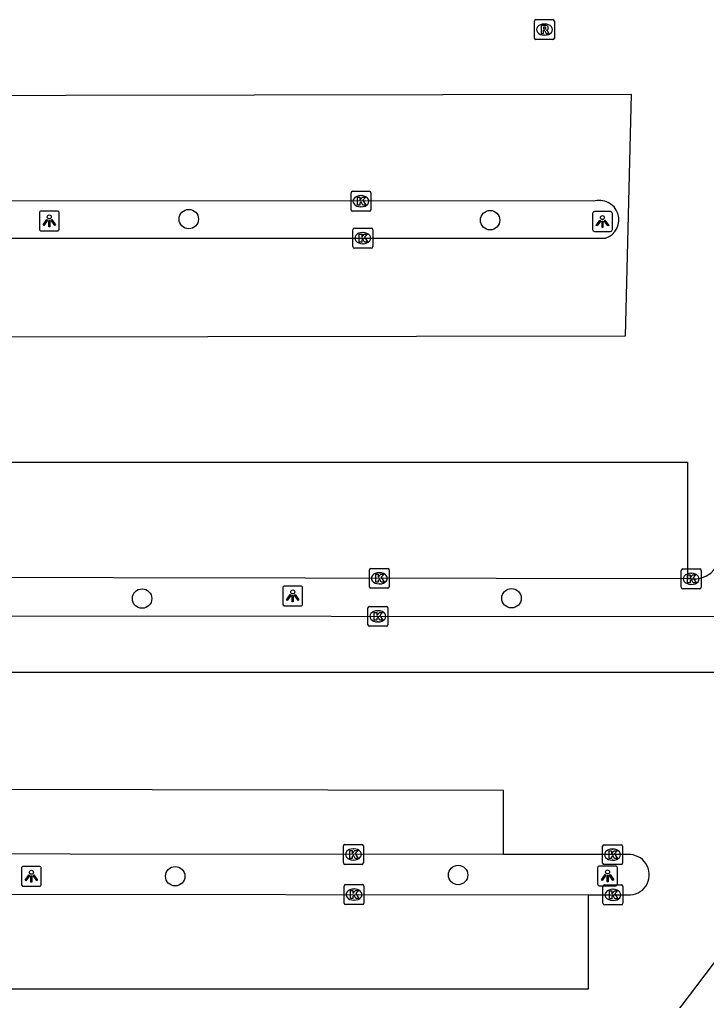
# Model space of a CAD drawing. Extents: x 160203 to 161526, y 379529 to 381797.
# Drawn here: x 161133.13 to 161167.68, y 380805.61 to 380854.95 of the extents above; entities that cross this region are included whole.
import ezdxf

# ---------------------------------------------------------------- set-up
doc = ezdxf.new("R2010")
doc.units = 0
for name, color, linetype in [('IMGEO_Boom', 7, 'Continuous'), ('IMGEO_Kolk', 7, 'Continuous'), ('IMGEO_Lichtpunt', 7, 'Continuous'), ('IMGEO_Parkeervlak_gesloten', 7, 'Continuous'), ('IMGEO_Rijbaan_lokaal_open', 7, 'Continuous'), ('IMGEO_Rioolput', 7, 'Continuous'), ('IMGEO_Voetpad_open', 7, 'Continuous')]:
    doc.layers.add(name, color=color, linetype=linetype)

msp = doc.modelspace()

# ---------------------------------------------------------------- linework, layer by layer
at = {"layer": 'IMGEO_Boom'}
for centre in [(161141.641, 380844.915), (161156.8, 380844.86), (161139.289, 380825.823), (161157.876, 380825.841), (161140.956, 380811.856), (161155.189, 380811.917)]:
    msp.add_circle(centre, 0.489, dxfattribs=at)
at = {"layer": 'IMGEO_Kolk'}
for p, q in [((161149.801, 380845.388), (161149.801, 380846.24)), ((161149.876, 380846.314), (161150.728, 380846.314)), ((161150.802, 380846.24), (161150.802, 380845.388)), ((161150.289, 380846.094), (161150.314, 380846.094)), ((161150.728, 380845.314), (161149.876, 380845.314)), ((161150.312, 380845.534), (161150.287, 380845.534)), ((161149.895, 380843.529), (161149.895, 380844.381)), ((161149.97, 380844.455), (161150.822, 380844.455)), ((161150.896, 380844.381), (161150.896, 380843.529)), ((161150.383, 380844.235), (161150.408, 380844.235)), ((161150.822, 380843.455), (161149.97, 380843.455)), ((161150.406, 380843.675), (161150.381, 380843.675)), ((161150.724, 380826.418), (161150.724, 380827.27)), ((161150.799, 380827.344), (161151.651, 380827.344)), ((161151.212, 380827.124), (161151.237, 380827.124)), ((161151.725, 380827.27), (161151.725, 380826.418)), ((161166.416, 380826.39), (161166.416, 380827.242)), ((161166.491, 380827.316), (161167.343, 380827.316)), ((161166.904, 380827.096), (161166.929, 380827.096)), ((161167.417, 380827.242), (161167.417, 380826.39)), ((161151.235, 380826.564), (161151.21, 380826.564)), ((161166.927, 380826.536), (161166.902, 380826.536)), ((161151.651, 380826.344), (161150.799, 380826.344)), ((161167.343, 380826.316), (161166.491, 380826.316)), ((161150.653, 380824.505), (161150.653, 380825.357)), ((161150.728, 380825.431), (161151.58, 380825.431)), ((161151.141, 380825.211), (161151.166, 380825.211)), ((161151.654, 380825.357), (161151.654, 380824.505)), ((161151.164, 380824.651), (161151.139, 380824.651)), ((161151.58, 380824.431), (161150.728, 380824.431)), ((161149.421, 380812.526), (161149.421, 380813.378)), ((161149.496, 380813.452), (161150.348, 380813.452)), ((161149.909, 380813.232), (161149.934, 380813.232)), ((161150.422, 380813.378), (161150.422, 380812.526)), ((161162.46, 380812.516), (161162.46, 380813.368)), ((161162.535, 380813.442), (161163.387, 380813.442)), ((161162.948, 380813.222), (161162.973, 380813.222)), ((161163.461, 380813.368), (161163.461, 380812.516)), ((161149.932, 380812.672), (161149.907, 380812.672)), ((161150.348, 380812.452), (161149.496, 380812.452)), ((161163.387, 380812.442), (161162.535, 380812.442)), ((161162.971, 380812.662), (161162.946, 380812.662)), ((161149.452, 380810.508), (161149.452, 380811.36)), ((161149.527, 380811.434), (161150.379, 380811.434)), ((161149.94, 380811.214), (161149.965, 380811.214)), ((161150.453, 380811.36), (161150.453, 380810.508)), ((161162.478, 380810.493), (161162.478, 380811.345)), ((161162.553, 380811.419), (161163.405, 380811.419)), ((161162.966, 380811.199), (161162.991, 380811.199)), ((161163.479, 380811.345), (161163.479, 380810.493)), ((161150.379, 380810.434), (161149.527, 380810.434)), ((161149.963, 380810.654), (161149.938, 380810.654)), ((161163.405, 380810.419), (161162.553, 380810.419)), ((161162.989, 380810.639), (161162.964, 380810.639))]:
    msp.add_line(p, q, dxfattribs=at)
for points in [[(161149.801, 380845.388), (161149.801, 380846.24)], [(161149.876, 380846.314), (161150.728, 380846.314)], [(161150.802, 380846.24), (161150.802, 380845.388)], [(161150.122, 380846.014), (161150.245, 380846.014), (161150.245, 380845.863), (161150.375, 380846.014), (161150.539, 380846.014), (161150.393, 380845.863), (161150.546, 380845.614), (161150.394, 380845.614), (161150.309, 380845.778), (161150.245, 380845.711), (161150.245, 380845.614), (161150.122, 380845.614), (161150.122, 380846.014)], [(161150.728, 380845.314), (161149.876, 380845.314)], [(161149.895, 380843.529), (161149.895, 380844.381)], [(161149.97, 380844.455), (161150.822, 380844.455)], [(161150.896, 380844.381), (161150.896, 380843.529)], [(161150.216, 380844.155), (161150.339, 380844.155), (161150.339, 380844.004), (161150.469, 380844.155), (161150.633, 380844.155), (161150.487, 380844.004), (161150.64, 380843.755), (161150.488, 380843.755), (161150.403, 380843.919), (161150.339, 380843.852), (161150.339, 380843.755), (161150.216, 380843.755), (161150.216, 380844.155)], [(161150.822, 380843.455), (161149.97, 380843.455)], [(161150.724, 380826.418), (161150.724, 380827.27)], [(161150.799, 380827.344), (161151.651, 380827.344)], [(161151.045, 380827.044), (161151.168, 380827.044), (161151.168, 380826.893), (161151.298, 380827.044), (161151.462, 380827.044), (161151.316, 380826.893), (161151.469, 380826.644), (161151.317, 380826.644), (161151.232, 380826.808), (161151.168, 380826.741), (161151.168, 380826.644), (161151.045, 380826.644), (161151.045, 380827.044)], [(161151.725, 380827.27), (161151.725, 380826.418)], [(161166.416, 380826.39), (161166.416, 380827.242)], [(161166.491, 380827.316), (161167.343, 380827.316)], [(161166.737, 380827.016), (161166.86, 380827.016), (161166.86, 380826.865), (161166.99, 380827.016), (161167.154, 380827.016), (161167.008, 380826.865), (161167.161, 380826.616), (161167.009, 380826.616), (161166.924, 380826.78), (161166.86, 380826.713), (161166.86, 380826.616), (161166.737, 380826.616), (161166.737, 380827.016)], [(161167.417, 380827.242), (161167.417, 380826.39)], [(161151.651, 380826.344), (161150.799, 380826.344)], [(161167.343, 380826.316), (161166.491, 380826.316)], [(161150.653, 380824.505), (161150.653, 380825.357)], [(161150.728, 380825.431), (161151.58, 380825.431)], [(161150.974, 380825.131), (161151.097, 380825.131), (161151.097, 380824.98), (161151.227, 380825.131), (161151.391, 380825.131), (161151.245, 380824.98), (161151.398, 380824.731), (161151.246, 380824.731), (161151.161, 380824.895), (161151.097, 380824.828), (161151.097, 380824.731), (161150.974, 380824.731), (161150.974, 380825.131)], [(161151.654, 380825.357), (161151.654, 380824.505)], [(161151.58, 380824.431), (161150.728, 380824.431)], [(161149.421, 380812.526), (161149.421, 380813.378)], [(161149.496, 380813.452), (161150.348, 380813.452)], [(161150.422, 380813.378), (161150.422, 380812.526)], [(161162.46, 380812.516), (161162.46, 380813.368)], [(161162.535, 380813.442), (161163.387, 380813.442)], [(161163.461, 380813.368), (161163.461, 380812.516)], [(161149.742, 380813.152), (161149.865, 380813.152), (161149.865, 380813.001), (161149.995, 380813.152), (161150.159, 380813.152), (161150.013, 380813.001), (161150.166, 380812.752), (161150.014, 380812.752), (161149.929, 380812.916), (161149.865, 380812.849), (161149.865, 380812.752), (161149.742, 380812.752), (161149.742, 380813.152)], [(161162.781, 380813.142), (161162.904, 380813.142), (161162.904, 380812.991), (161163.034, 380813.142), (161163.198, 380813.142), (161163.052, 380812.991), (161163.205, 380812.742), (161163.053, 380812.742), (161162.968, 380812.906), (161162.904, 380812.839), (161162.904, 380812.742), (161162.781, 380812.742), (161162.781, 380813.142)], [(161150.348, 380812.452), (161149.496, 380812.452)], [(161163.387, 380812.442), (161162.535, 380812.442)], [(161149.452, 380810.508), (161149.452, 380811.36)], [(161149.527, 380811.434), (161150.379, 380811.434)], [(161150.453, 380811.36), (161150.453, 380810.508)], [(161162.478, 380810.493), (161162.478, 380811.345)], [(161162.553, 380811.419), (161163.405, 380811.419)], [(161163.479, 380811.345), (161163.479, 380810.493)], [(161149.773, 380811.134), (161149.896, 380811.134), (161149.896, 380810.983), (161150.026, 380811.134), (161150.19, 380811.134), (161150.044, 380810.983), (161150.197, 380810.734), (161150.045, 380810.734), (161149.96, 380810.898), (161149.896, 380810.831), (161149.896, 380810.734), (161149.773, 380810.734), (161149.773, 380811.134)], [(161162.799, 380811.119), (161162.922, 380811.119), (161162.922, 380810.968), (161163.052, 380811.119), (161163.216, 380811.119), (161163.07, 380810.968), (161163.223, 380810.719), (161163.071, 380810.719), (161162.986, 380810.883), (161162.922, 380810.816), (161162.922, 380810.719), (161162.799, 380810.719), (161162.799, 380811.119)], [(161150.379, 380810.434), (161149.527, 380810.434)], [(161163.405, 380810.419), (161162.553, 380810.419)]]:
    msp.add_lwpolyline(points, dxfattribs=at)
for centre, start, end in [((161149.878, 380846.238), 91.552, 178.448), ((161149.878, 380846.238), 91.552, 178.448), ((161150.726, 380846.238), 1.552, 88.448), ((161150.726, 380846.238), 1.552, 88.448), ((161149.878, 380845.39), 181.552, 268.448), ((161149.878, 380845.39), 181.552, 268.448), ((161150.726, 380845.39), 271.552, 358.448), ((161150.726, 380845.39), 271.552, 358.448), ((161149.972, 380844.379), 91.552, 178.448), ((161149.972, 380844.379), 91.552, 178.448), ((161150.82, 380844.379), 1.552, 88.448), ((161150.82, 380844.379), 1.552, 88.448), ((161149.972, 380843.531), 181.552, 268.448), ((161149.972, 380843.531), 181.552, 268.448), ((161150.82, 380843.531), 271.552, 358.448), ((161150.82, 380843.531), 271.552, 358.448), ((161150.801, 380827.268), 91.552, 178.448), ((161150.801, 380827.268), 91.552, 178.448), ((161151.649, 380827.268), 1.552, 88.448), ((161151.649, 380827.268), 1.552, 88.448), ((161166.493, 380827.24), 91.552, 178.448), ((161166.493, 380827.24), 91.552, 178.448), ((161167.341, 380827.24), 1.552, 88.448), ((161167.341, 380827.24), 1.552, 88.448), ((161150.801, 380826.42), 181.552, 268.448), ((161150.801, 380826.42), 181.552, 268.448), ((161151.649, 380826.42), 271.552, 358.448), ((161151.649, 380826.42), 271.552, 358.448), ((161166.493, 380826.392), 181.552, 268.448), ((161166.493, 380826.392), 181.552, 268.448), ((161167.341, 380826.392), 271.552, 358.448), ((161167.341, 380826.392), 271.552, 358.448), ((161150.73, 380825.355), 91.552, 178.448), ((161150.73, 380825.355), 91.552, 178.448), ((161151.578, 380825.355), 1.552, 88.448), ((161151.578, 380825.355), 1.552, 88.448), ((161150.73, 380824.507), 181.552, 268.448), ((161150.73, 380824.507), 181.552, 268.448), ((161151.578, 380824.507), 271.552, 358.448), ((161151.578, 380824.507), 271.552, 358.448), ((161149.498, 380813.376), 91.552, 178.448), ((161149.498, 380813.376), 91.552, 178.448), ((161150.346, 380813.376), 1.552, 88.448), ((161150.346, 380813.376), 1.552, 88.448), ((161162.537, 380813.366), 91.552, 178.448), ((161162.537, 380813.366), 91.552, 178.448), ((161163.385, 380813.366), 1.552, 88.448), ((161163.385, 380813.366), 1.552, 88.448), ((161149.498, 380812.528), 181.552, 268.448), ((161149.498, 380812.528), 181.552, 268.448), ((161150.346, 380812.528), 271.552, 358.448), ((161150.346, 380812.528), 271.552, 358.448), ((161162.537, 380812.518), 181.552, 268.448), ((161162.537, 380812.518), 181.552, 268.448), ((161163.385, 380812.518), 271.552, 358.448), ((161163.385, 380812.518), 271.552, 358.448), ((161149.529, 380811.358), 91.552, 178.448), ((161149.529, 380811.358), 91.552, 178.448), ((161150.377, 380811.358), 1.552, 88.448), ((161150.377, 380811.358), 1.552, 88.448), ((161162.555, 380811.343), 91.552, 178.448), ((161162.555, 380811.343), 91.552, 178.448), ((161163.403, 380811.343), 1.552, 88.448), ((161163.403, 380811.343), 1.552, 88.448), ((161149.529, 380810.51), 181.552, 268.448), ((161149.529, 380810.51), 181.552, 268.448), ((161150.377, 380810.51), 271.552, 358.448), ((161150.377, 380810.51), 271.552, 358.448), ((161162.555, 380810.495), 181.552, 268.448), ((161162.555, 380810.495), 181.552, 268.448), ((161163.403, 380810.495), 271.552, 358.448), ((161163.403, 380810.495), 271.552, 358.448)]:
    msp.add_arc(centre, 0.0765, start, end, dxfattribs=at)
for centre, major_axis, ratio, start_param, end_param in [((161150.288, 380845.814), (-0.387, 0.002), 0.722429, 4.712389, 7.853982), ((161150.313, 380845.814), (-0.39, 0.002), 0.717154, 1.570796, 4.712389), ((161150.382, 380843.955), (-0.387, 0.002), 0.722429, 4.712389, 7.853982), ((161150.407, 380843.955), (-0.39, 0.002), 0.717154, 1.570796, 4.712389), ((161151.211, 380826.844), (-0.387, 0.002), 0.722429, 4.712389, 7.853982), ((161151.236, 380826.844), (-0.39, 0.002), 0.717154, 1.570796, 4.712389), ((161166.903, 380826.816), (-0.387, 0.002), 0.722429, 4.712389, 7.853982), ((161166.928, 380826.816), (-0.39, 0.002), 0.717154, 1.570796, 4.712389), ((161151.14, 380824.931), (-0.387, 0.002), 0.722429, 4.712389, 7.853982), ((161151.165, 380824.931), (-0.39, 0.002), 0.717154, 1.570796, 4.712389), ((161149.908, 380812.952), (-0.387, 0.002), 0.722429, 4.712389, 7.853982), ((161149.933, 380812.952), (-0.39, 0.002), 0.717154, 1.570796, 4.712389), ((161162.947, 380812.942), (-0.387, 0.002), 0.722429, 4.712389, 7.853982), ((161162.972, 380812.942), (-0.39, 0.002), 0.717154, 1.570796, 4.712389), ((161149.939, 380810.934), (-0.387, 0.002), 0.722429, 4.712389, 7.853982), ((161149.964, 380810.934), (-0.39, 0.002), 0.717154, 1.570796, 4.712389), ((161162.965, 380810.919), (-0.387, 0.002), 0.722429, 4.712389, 7.853982), ((161162.99, 380810.919), (-0.39, 0.002), 0.717154, 1.570796, 4.712389)]:
    msp.add_ellipse(centre, major_axis=major_axis, ratio=ratio, start_param=start_param, end_param=end_param, dxfattribs=at)
at = {"layer": 'IMGEO_Lichtpunt'}
for p, q in [((161135.025, 380845.32), (161134.217, 380845.32)), ((161135.025, 380845.32), (161134.217, 380845.32)), ((161162.855, 380845.289), (161162.047, 380845.289)), ((161162.855, 380845.289), (161162.047, 380845.289)), ((161134.123, 380845.225), (161134.123, 380844.418)), ((161134.123, 380845.225), (161134.123, 380844.418)), ((161135.119, 380844.418), (161135.119, 380845.225)), ((161135.119, 380844.418), (161135.119, 380845.225)), ((161161.953, 380845.194), (161161.953, 380844.387)), ((161161.953, 380845.194), (161161.953, 380844.387)), ((161162.949, 380844.387), (161162.949, 380845.194)), ((161162.949, 380844.387), (161162.949, 380845.194)), ((161134.217, 380844.324), (161135.025, 380844.324)), ((161134.217, 380844.324), (161135.025, 380844.324)), ((161162.047, 380844.293), (161162.855, 380844.293)), ((161162.047, 380844.293), (161162.855, 380844.293)), ((161146.372, 380826.359), (161146.372, 380825.552)), ((161146.372, 380826.359), (161146.372, 380825.552)), ((161147.274, 380826.454), (161146.466, 380826.454)), ((161147.274, 380826.454), (161146.466, 380826.454)), ((161147.368, 380825.552), (161147.368, 380826.359)), ((161147.368, 380825.552), (161147.368, 380826.359)), ((161146.466, 380825.458), (161147.274, 380825.458)), ((161146.466, 380825.458), (161147.274, 380825.458)), ((161133.223, 380812.256), (161133.223, 380811.449)), ((161133.223, 380812.256), (161133.223, 380811.449)), ((161134.125, 380812.351), (161133.317, 380812.351)), ((161134.125, 380812.351), (161133.317, 380812.351)), ((161134.219, 380811.449), (161134.219, 380812.256)), ((161134.219, 380811.449), (161134.219, 380812.256)), ((161162.208, 380812.274), (161162.208, 380811.467)), ((161162.208, 380812.274), (161162.208, 380811.467)), ((161163.11, 380812.369), (161162.302, 380812.369)), ((161163.11, 380812.369), (161162.302, 380812.369)), ((161163.204, 380811.467), (161163.204, 380812.274)), ((161163.204, 380811.467), (161163.204, 380812.274)), ((161133.317, 380811.355), (161134.125, 380811.355)), ((161133.317, 380811.355), (161134.125, 380811.355)), ((161162.302, 380811.373), (161163.11, 380811.373)), ((161162.302, 380811.373), (161163.11, 380811.373))]:
    msp.add_line(p, q, dxfattribs=at)
for points in [[(161134.497, 380844.889), (161134.536, 380844.861), (161134.348, 380844.599), (161134.31, 380844.626), (161134.497, 380844.889)], [(161134.599, 380844.841), (161134.646, 380844.841), (161134.646, 380844.519), (161134.599, 380844.519), (161134.599, 380844.841)], [(161134.709, 380844.861), (161134.747, 380844.888), (161134.934, 380844.626), (161134.895, 380844.598), (161134.709, 380844.861)], [(161162.327, 380844.858), (161162.366, 380844.83), (161162.178, 380844.568), (161162.14, 380844.595), (161162.327, 380844.858)], [(161162.429, 380844.81), (161162.476, 380844.81), (161162.476, 380844.488), (161162.429, 380844.488), (161162.429, 380844.81)], [(161162.539, 380844.83), (161162.577, 380844.857), (161162.764, 380844.595), (161162.725, 380844.567), (161162.539, 380844.83)], [(161146.746, 380826.023), (161146.785, 380825.995), (161146.597, 380825.733), (161146.559, 380825.76), (161146.746, 380826.023)], [(161146.958, 380825.995), (161146.996, 380826.022), (161147.183, 380825.76), (161147.144, 380825.732), (161146.958, 380825.995)], [(161146.848, 380825.975), (161146.895, 380825.975), (161146.895, 380825.653), (161146.848, 380825.653), (161146.848, 380825.975)], [(161133.597, 380811.92), (161133.636, 380811.892), (161133.448, 380811.63), (161133.41, 380811.657), (161133.597, 380811.92)], [(161133.699, 380811.872), (161133.746, 380811.872), (161133.746, 380811.55), (161133.699, 380811.55), (161133.699, 380811.872)], [(161133.809, 380811.892), (161133.847, 380811.919), (161134.034, 380811.657), (161133.995, 380811.629), (161133.809, 380811.892)], [(161162.582, 380811.938), (161162.621, 380811.91), (161162.433, 380811.648), (161162.395, 380811.675), (161162.582, 380811.938)], [(161162.684, 380811.89), (161162.731, 380811.89), (161162.731, 380811.568), (161162.684, 380811.568), (161162.684, 380811.89)], [(161162.794, 380811.91), (161162.832, 380811.937), (161163.019, 380811.675), (161162.98, 380811.647), (161162.794, 380811.91)]]:
    msp.add_lwpolyline(points, dxfattribs=at)
for centre in [(161134.622, 380845.023), (161162.452, 380844.992), (161146.871, 380826.157), (161133.722, 380812.054), (161162.707, 380812.072)]:
    msp.add_circle(centre, 0.0994, dxfattribs=at)
for centre, start, end in [((161134.217, 380845.225), 90, 180), ((161134.217, 380845.225), 90, 180), ((161135.025, 380845.225), 0, 90), ((161135.025, 380845.225), 0, 90), ((161162.047, 380845.194), 90, 180), ((161162.047, 380845.194), 90, 180), ((161162.855, 380845.194), 0, 90), ((161162.855, 380845.194), 0, 90), ((161134.217, 380844.418), 180, 270), ((161134.217, 380844.418), 180, 270), ((161135.025, 380844.418), 270, 0), ((161135.025, 380844.418), 270, 360), ((161162.047, 380844.387), 180, 270), ((161162.047, 380844.387), 180, 270), ((161162.855, 380844.387), 270, 0), ((161162.855, 380844.387), 270, 360), ((161146.466, 380826.359), 90, 180), ((161146.466, 380826.359), 90, 180), ((161147.274, 380826.359), 0, 90), ((161147.274, 380826.359), 0, 90), ((161146.466, 380825.552), 180, 270), ((161146.466, 380825.552), 180, 270), ((161147.274, 380825.552), 270, 0), ((161147.274, 380825.552), 270, 360), ((161133.317, 380812.256), 90, 180), ((161133.317, 380812.256), 90, 180), ((161134.125, 380812.256), 0, 90), ((161134.125, 380812.256), 0, 90), ((161162.302, 380812.274), 90, 180), ((161162.302, 380812.274), 90, 180), ((161163.11, 380812.274), 0, 90), ((161163.11, 380812.274), 0, 90), ((161133.317, 380811.449), 180, 270), ((161133.317, 380811.449), 180, 270), ((161134.125, 380811.449), 270, 0), ((161134.125, 380811.449), 270, 360), ((161162.302, 380811.467), 180, 270), ((161162.302, 380811.467), 180, 270), ((161163.11, 380811.467), 270, 0), ((161163.11, 380811.467), 270, 360)]:
    msp.add_arc(centre, 0.0946, start, end, dxfattribs=at)
at = {"layer": 'IMGEO_Parkeervlak_gesloten'}
for points in [[(161161.992, 380845.809), (161070.528, 380845.857)], [(161070.545, 380843.963), (161162.608, 380843.953)]]:
    msp.add_lwpolyline(points, dxfattribs=at)
msp.add_arc((161162.299, 380844.881), 0.978, 288.4165, 108.3052, dxfattribs=at)
at = {"layer": 'IMGEO_Rijbaan_lokaal_open'}
for points in [[(161069.112, 380838.88), (161069.112, 380851.038), (161163.891, 380851.192), (161163.595, 380839.024), (161069.112, 380838.88)], [(161070.098, 380826.94), (161069.239, 380826.94), (161069.162, 380832.684), (161166.732, 380832.684), (161166.732, 380826.817)], [(161166.921, 380826.817), (161166.732, 380826.817)], [(161168.412, 380822.097), (161069.239, 380822.097), (161069.239, 380825.008), (161070.307, 380825.008)], [(161070.29, 380813.011), (161069.164, 380813.011), (161069.164, 380816.348), (161157.464, 380816.192), (161157.464, 380812.947)], [(161163.859, 380812.942), (161157.464, 380812.947)], [(161161.732, 380810.919), (161161.732, 380806.183), (161069.145, 380806.183), (161069.145, 380811.023), (161070.409, 380811.023)], [(161161.732, 380810.919), (161163.726, 380810.917)], [(161168.342, 380807.865), (161134.873, 380763.728)]]:
    msp.add_lwpolyline(points, dxfattribs=at)
for centre, radius, start, end in [((161167.052, 380828.153), 1.342, 264.4035, 353.628), ((161163.795, 380811.929), 1.015, 266.0735, 86.4111)]:
    msp.add_arc(centre, radius, start, end, dxfattribs=at)
at = {"layer": 'IMGEO_Rioolput'}
for p, q in [((161159.032, 380854.023), (161159.032, 380854.875)), ((161159.107, 380854.949), (161159.959, 380854.949)), ((161159.52, 380854.729), (161159.545, 380854.729)), ((161160.033, 380854.875), (161160.033, 380854.023)), ((161159.543, 380854.169), (161159.518, 380854.169)), ((161159.959, 380853.949), (161159.107, 380853.949))]:
    msp.add_line(p, q, dxfattribs=at)
for points in [[(161159.032, 380854.023), (161159.032, 380854.875)], [(161159.107, 380854.949), (161159.959, 380854.949)], [(161159.621, 380854.647), (161159.369, 380854.649), (161159.369, 380854.249)], [(161160.033, 380854.875), (161160.033, 380854.023)], [(161159.369, 380854.249), (161159.493, 380854.249), (161159.493, 380854.411), (161159.504, 380854.411)], [(161159.547, 380854.568), (161159.493, 380854.568), (161159.493, 380854.487)], [(161159.493, 380854.487), (161159.545, 380854.487)], [(161159.551, 380854.382), (161159.622, 380854.249), (161159.762, 380854.249), (161159.697, 380854.375)], [(161159.959, 380853.949), (161159.107, 380853.949)]]:
    msp.add_lwpolyline(points, dxfattribs=at)
for centre, radius, start, end in [((161159.109, 380854.873), 0.0765, 91.552, 178.448), ((161159.109, 380854.873), 0.0765, 91.552, 178.448), ((161159.62, 380854.537), 0.109, 350.3612, 89.416), ((161159.957, 380854.873), 0.0765, 1.552, 88.448), ((161159.957, 380854.873), 0.0765, 1.552, 88.448), ((161159.503, 380854.358), 0.0533, 26.0293, 88.6989), ((161159.529, 380854.676), 0.19, 274.7715, 282.9687), ((161159.553, 380854.472), 0.0964, 77.0061, 93.1865), ((161159.567, 380854.529), 0.0378, 276.6634, 79.6772), ((161159.618, 380854.537), 0.112, 277.5842, 350.9817), ((161159.602, 380854.322), 0.108, 29.5134, 73.7905), ((161159.109, 380854.025), 0.0765, 181.552, 268.448), ((161159.109, 380854.025), 0.0765, 181.552, 268.448), ((161159.957, 380854.025), 0.0765, 271.552, 358.448), ((161159.957, 380854.025), 0.0765, 271.552, 358.448)]:
    msp.add_arc(centre, radius, start, end, dxfattribs=at)
for centre, major_axis, ratio, start_param, end_param in [((161159.519, 380854.449), (-0.387, 0.002), 0.722429, 4.712389, 7.853982), ((161159.544, 380854.449), (-0.39, 0.002), 0.717154, 1.570796, 4.712389)]:
    msp.add_ellipse(centre, major_axis=major_axis, ratio=ratio, start_param=start_param, end_param=end_param, dxfattribs=at)
at = {"layer": 'IMGEO_Voetpad_open'}
for points in [[(161166.732, 380826.817), (161070.519, 380826.986)], [(161070.307, 380825.008), (161168.426, 380824.914)], [(161157.464, 380812.947), (161070.29, 380813.011)], [(161070.409, 380811.023), (161161.732, 380810.919)]]:
    msp.add_lwpolyline(points, dxfattribs=at)

doc.saveas('drawing.dxf')
